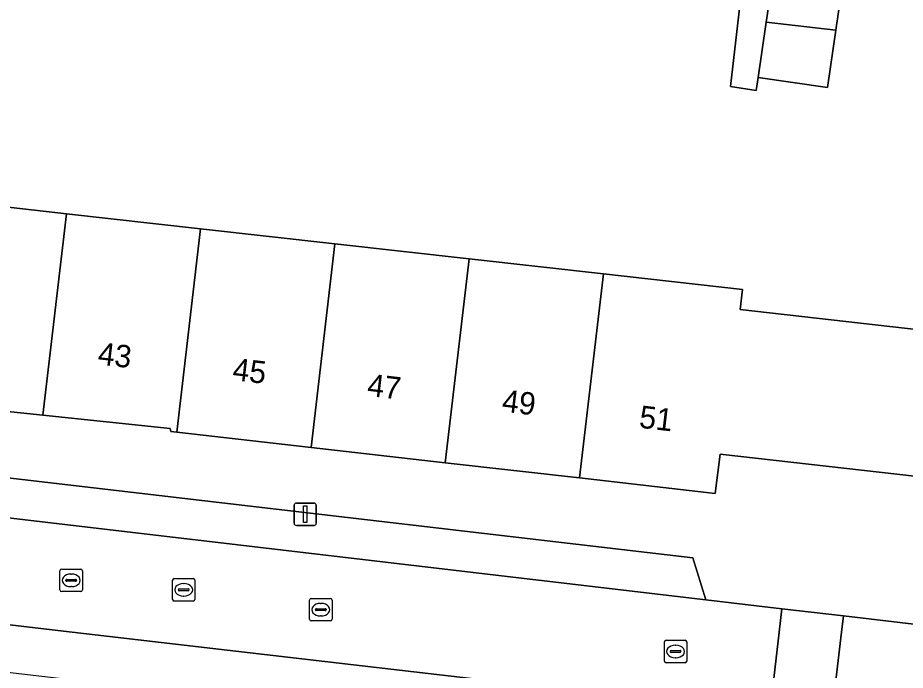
# Model space of a CAD drawing. Extents: x 161241 to 161758, y 384138 to 384885.
# Drawn here: x 161393.74 to 161433.37, y 384498.29 to 384527.43 of the extents above; entities that cross this region are included whole.
import ezdxf

# ---------------------------------------------------------------- set-up
doc = ezdxf.new("R2010")
doc.units = 0
for name, color, linetype in [('IMGEO_Erf', 7, 'Continuous'), ('IMGEO_Kolk', 7, 'Continuous'), ('IMGEO_Lichtmast', 7, 'Continuous'), ('IMGEO_Pand', 7, 'Continuous'), ('IMGEO_Pand_nummerreeks', 7, 'Continuous'), ('IMGEO_Parkeervlak_open', 7, 'Continuous'), ('IMGEO_Rijbaan_lokaal_open', 7, 'Continuous'), ('IMGEO_Rioolput', 7, 'Continuous'), ('IMGEO_Voetpad_open', 7, 'Continuous')]:
    doc.layers.add(name, color=color, linetype=linetype)

msp = doc.modelspace()

# ---------------------------------------------------------------- linework, layer by layer
at = {"layer": 'IMGEO_Erf'}
for points in [[(161353.642, 384542.948), (161349.844, 384510.209), (161354.929, 384509.609), (161357.65, 384509.288), (161370.122, 384507.816), (161371.245, 384509.461), (161423.885, 384503.32), (161424.463, 384501.437), (161427.862, 384501.04), (161430.603, 384500.72), (161436.769, 384500)], [(161363.697, 384528.581), (161363.009, 384522.448), (161362.9, 384521.481), (161371.708, 384520.492), (161371.808, 384521.386), (161377.931, 384520.699), (161383.926, 384520.026), (161389.92, 384519.353), (161395.914, 384518.68), (161401.908, 384518.007), (161407.903, 384517.334), (161413.897, 384516.661), (161419.892, 384515.989), (161426.097, 384515.292), (161425.996, 384514.397), (161434.78, 384513.411), (161434.849, 384514.022), (161435.538, 384520.166), (161436.213, 384526.177), (161436.887, 384532.189)], [(161430.611, 384529.244), (161430.266, 384526.874), (161429.893, 384524.318), (161426.804, 384524.768), (161426.712, 384524.187), (161425.565, 384524.36), (161426.026, 384528.384)], [(161433.916, 384506.947), (161425.107, 384507.945), (161424.878, 384506.193), (161418.823, 384506.88), (161412.83, 384507.56), (161406.836, 384508.241), (161400.842, 384508.921), (161400.579, 384508.951), (161400.554, 384509.091), (161394.858, 384509.685), (161388.859, 384510.31)]]:
    msp.add_lwpolyline(points, dxfattribs=at)
at = {"layer": 'IMGEO_Kolk'}
for p, q in [((161395.704, 384502.808), (161396.556, 384502.808)), ((161395.629, 384501.882), (161395.629, 384502.734)), ((161396.117, 384502.588), (161396.142, 384502.588)), ((161396.63, 384502.734), (161396.63, 384501.882)), ((161395.888, 384502.302), (161395.888, 384502.314)), ((161396.326, 384502.265), (161395.928, 384502.265)), ((161395.931, 384502.351), (161396.329, 384502.351)), ((161396.14, 384502.028), (161396.115, 384502.028)), ((161396.372, 384502.314), (161396.372, 384502.302)), ((161396.556, 384501.808), (161395.704, 384501.808)), ((161406.773, 384500.574), (161406.773, 384501.426)), ((161406.848, 384501.5), (161407.7, 384501.5)), ((161407.261, 384501.28), (161407.286, 384501.28)), ((161407.774, 384501.426), (161407.774, 384500.574)), ((161407.032, 384500.994), (161407.032, 384501.006)), ((161407.47, 384500.957), (161407.072, 384500.957)), ((161407.075, 384501.043), (161407.473, 384501.043)), ((161407.516, 384501.006), (161407.516, 384500.994)), ((161407.7, 384500.5), (161406.848, 384500.5)), ((161407.284, 384500.72), (161407.259, 384500.72)), ((161422.687, 384499.631), (161423.539, 384499.631)), ((161422.612, 384498.705), (161422.612, 384499.557)), ((161423.1, 384499.411), (161423.125, 384499.411)), ((161423.613, 384499.557), (161423.613, 384498.705)), ((161422.871, 384499.125), (161422.871, 384499.137)), ((161423.309, 384499.088), (161422.911, 384499.088)), ((161422.914, 384499.174), (161423.312, 384499.174)), ((161423.123, 384498.851), (161423.098, 384498.851)), ((161423.355, 384499.137), (161423.355, 384499.125)), ((161423.539, 384498.631), (161422.687, 384498.631))]:
    msp.add_line(p, q, dxfattribs=at)
for points in [[(161395.704, 384502.808), (161396.556, 384502.808)], [(161395.629, 384501.882), (161395.629, 384502.734)], [(161396.63, 384502.734), (161396.63, 384501.882)], [(161396.556, 384501.808), (161395.704, 384501.808)], [(161406.773, 384500.574), (161406.773, 384501.426)], [(161406.848, 384501.5), (161407.7, 384501.5)], [(161407.774, 384501.426), (161407.774, 384500.574)], [(161407.7, 384500.5), (161406.848, 384500.5)], [(161422.687, 384499.631), (161423.539, 384499.631)], [(161422.612, 384498.705), (161422.612, 384499.557)], [(161423.613, 384499.557), (161423.613, 384498.705)], [(161423.539, 384498.631), (161422.687, 384498.631)]]:
    msp.add_lwpolyline(points, dxfattribs=at)
for centre, radius, start, end in [((161395.706, 384502.732), 0.0765, 91.552, 178.448), ((161395.706, 384502.732), 0.0765, 91.552, 178.448), ((161396.554, 384502.732), 0.0765, 1.552, 88.448), ((161396.554, 384502.732), 0.0765, 1.552, 88.448), ((161395.928, 384502.311), 0.0403, 85.8775, 175.7526), ((161395.925, 384502.301), 0.0366, 178.938, 274.7102), ((161396.329, 384502.308), 0.043, 264.8664, 352.4533), ((161396.333, 384502.313), 0.0386, 1.7309, 96.639), ((161395.706, 384501.884), 0.0765, 181.552, 268.448), ((161395.706, 384501.884), 0.0765, 181.552, 268.448), ((161396.554, 384501.884), 0.0765, 271.552, 358.448), ((161396.554, 384501.884), 0.0765, 271.552, 358.448), ((161406.85, 384501.424), 0.0765, 91.552, 178.448), ((161406.85, 384501.424), 0.0765, 91.552, 178.448), ((161407.698, 384501.424), 0.0765, 1.552, 88.448), ((161407.698, 384501.424), 0.0765, 1.552, 88.448), ((161407.072, 384501.003), 0.0403, 85.8775, 175.7526), ((161407.069, 384500.993), 0.0366, 178.938, 274.7102), ((161407.473, 384501), 0.043, 264.8664, 352.4533), ((161407.477, 384501.005), 0.0386, 1.7309, 96.639), ((161406.85, 384500.576), 0.0765, 181.552, 268.448), ((161406.85, 384500.576), 0.0765, 181.552, 268.448), ((161407.698, 384500.576), 0.0765, 271.552, 358.448), ((161407.698, 384500.576), 0.0765, 271.552, 358.448), ((161422.689, 384499.555), 0.0765, 91.552, 178.448), ((161422.689, 384499.555), 0.0765, 91.552, 178.448), ((161423.537, 384499.555), 0.0765, 1.552, 88.448), ((161423.537, 384499.555), 0.0765, 1.552, 88.448), ((161422.911, 384499.134), 0.0403, 85.8775, 175.7526), ((161422.908, 384499.124), 0.0366, 178.938, 274.7102), ((161423.312, 384499.131), 0.043, 264.8664, 352.4533), ((161423.316, 384499.136), 0.0386, 1.7309, 96.639), ((161422.689, 384498.707), 0.0765, 181.552, 268.448), ((161422.689, 384498.707), 0.0765, 181.552, 268.448), ((161423.537, 384498.707), 0.0765, 271.552, 358.448), ((161423.537, 384498.707), 0.0765, 271.552, 358.448)]:
    msp.add_arc(centre, radius, start, end, dxfattribs=at)
for centre, major_axis, ratio, start_param, end_param in [((161396.116, 384502.308), (-0.387, 0.002), 0.722429, 4.712389, 7.853982), ((161396.141, 384502.308), (-0.39, 0.002), 0.717154, 1.570796, 4.712389), ((161407.26, 384501), (-0.387, 0.002), 0.722429, 4.712389, 7.853982), ((161407.285, 384501), (-0.39, 0.002), 0.717154, 1.570796, 4.712389), ((161423.099, 384499.131), (-0.387, 0.002), 0.722429, 4.712389, 7.853982), ((161423.124, 384499.131), (-0.39, 0.002), 0.717154, 1.570796, 4.712389)]:
    msp.add_ellipse(centre, major_axis=major_axis, ratio=ratio, start_param=start_param, end_param=end_param, dxfattribs=at)
at = {"layer": 'IMGEO_Lichtmast'}
for p, q in [((161406.081, 384504.86), (161406.081, 384505.66)), ((161406.081, 384505.66), (161406.081, 384504.86)), ((161406.181, 384505.76), (161406.971, 384505.76)), ((161406.971, 384505.76), (161406.181, 384505.76)), ((161407.071, 384505.66), (161407.071, 384504.86)), ((161407.071, 384504.86), (161407.071, 384505.66)), ((161406.971, 384504.76), (161406.181, 384504.76)), ((161406.181, 384504.76), (161406.971, 384504.76))]:
    msp.add_line(p, q, dxfattribs=at)
msp.add_lwpolyline([(161406.501, 384505.635), (161406.651, 384505.635), (161406.651, 384504.885), (161406.501, 384504.885), (161406.501, 384505.635)], dxfattribs=at)
for centre, start, end in [((161406.181, 384505.66), 90, 180), ((161406.181, 384505.66), 90, 180), ((161406.971, 384505.66), 0, 90), ((161406.971, 384505.66), 360, 90), ((161406.181, 384504.86), 180, 270), ((161406.181, 384504.86), 180, 270), ((161406.971, 384504.86), 270, 0), ((161406.971, 384504.86), 270, 0)]:
    msp.add_arc(centre, 0.1, start, end, dxfattribs=at)
at = {"layer": 'IMGEO_Pand'}
for points in [[(161427.522, 384529.694), (161427.164, 384527.238), (161430.266, 384526.874), (161430.611, 384529.244)], [(161430.266, 384526.874), (161427.164, 384527.238), (161426.804, 384524.768), (161429.893, 384524.318)], [(161388.859, 384510.31), (161394.858, 384509.685), (161395.914, 384518.68), (161389.92, 384519.353)], [(161394.858, 384509.685), (161400.554, 384509.091), (161400.579, 384508.951), (161400.842, 384508.921), (161401.908, 384518.007), (161395.914, 384518.68)], [(161407.903, 384517.334), (161401.908, 384518.007), (161400.842, 384508.921), (161406.836, 384508.241)], [(161406.836, 384508.241), (161412.83, 384507.56), (161413.897, 384516.661), (161407.903, 384517.334)], [(161412.83, 384507.56), (161418.823, 384506.88), (161419.892, 384515.989), (161413.897, 384516.661)], [(161418.823, 384506.88), (161424.878, 384506.193), (161425.107, 384507.945), (161433.916, 384506.947), (161434.78, 384513.411), (161425.996, 384514.397), (161426.097, 384515.292), (161419.892, 384515.989)]]:
    msp.add_lwpolyline(points, close=True, dxfattribs=at)
at = {"layer": 'IMGEO_Parkeervlak_open'}
msp.add_lwpolyline([(161370.122, 384507.816), (161424.463, 384501.437), (161423.885, 384503.32), (161371.245, 384509.461)], close=True, dxfattribs=at)
at = {"layer": 'IMGEO_Rijbaan_lokaal_open'}
msp.add_lwpolyline([(161513.174, 384491.028), (161506.677, 384491.817), (161500, 384492.603), (161498.849, 384492.738), (161473.721, 384495.685), (161456.261, 384497.821), (161442.259, 384499.359), (161436.769, 384500), (161430.603, 384500.72), (161430.519, 384500), (161430.062, 384496.065), (161448.776, 384493.891), (161500, 384487.889), (161510.654, 384486.641), (161513.81, 384486.25), (161514.621, 384486.15), (161520.975, 384485.363), (161528.385, 384500), (161539.084, 384521.135)], dxfattribs=at)
for points in [[(161357.65, 384509.288), (161357.097, 384504.581), (161396.178, 384500), (161427.321, 384496.383), (161427.741, 384500), (161427.862, 384501.04), (161424.463, 384501.437), (161370.122, 384507.816)], [(161427.321, 384496.383), (161430.062, 384496.065), (161430.519, 384500), (161430.603, 384500.72), (161427.862, 384501.04), (161427.741, 384500)]]:
    msp.add_lwpolyline(points, close=True, dxfattribs=at)
at = {"layer": 'IMGEO_Rioolput'}
for p, q in [((161400.728, 384502.386), (161401.58, 384502.386)), ((161400.653, 384501.46), (161400.653, 384502.312)), ((161401.141, 384502.166), (161401.166, 384502.166)), ((161401.654, 384502.312), (161401.654, 384501.46)), ((161400.912, 384501.88), (161400.912, 384501.892)), ((161401.35, 384501.843), (161400.952, 384501.843)), ((161400.955, 384501.929), (161401.353, 384501.929)), ((161401.164, 384501.606), (161401.139, 384501.606)), ((161401.396, 384501.892), (161401.396, 384501.88)), ((161401.58, 384501.386), (161400.728, 384501.386))]:
    msp.add_line(p, q, dxfattribs=at)
for points in [[(161400.728, 384502.386), (161401.58, 384502.386)], [(161400.653, 384501.46), (161400.653, 384502.312)], [(161401.654, 384502.312), (161401.654, 384501.46)], [(161401.58, 384501.386), (161400.728, 384501.386)]]:
    msp.add_lwpolyline(points, dxfattribs=at)
for centre, radius, start, end in [((161400.73, 384502.31), 0.0765, 91.552, 178.448), ((161400.73, 384502.31), 0.0765, 91.552, 178.448), ((161401.578, 384502.31), 0.0765, 1.552, 88.448), ((161401.578, 384502.31), 0.0765, 1.552, 88.448), ((161400.952, 384501.889), 0.0403, 85.8775, 175.7526), ((161400.949, 384501.879), 0.0366, 178.938, 274.7102), ((161401.353, 384501.886), 0.043, 264.8664, 352.4533), ((161401.357, 384501.891), 0.0386, 1.7309, 96.639), ((161400.73, 384501.462), 0.0765, 181.552, 268.448), ((161400.73, 384501.462), 0.0765, 181.552, 268.448), ((161401.578, 384501.462), 0.0765, 271.552, 358.448), ((161401.578, 384501.462), 0.0765, 271.552, 358.448)]:
    msp.add_arc(centre, radius, start, end, dxfattribs=at)
for centre, major_axis, ratio, start_param, end_param in [((161401.14, 384501.886), (-0.387, 0.002), 0.722429, 4.712389, 7.853982), ((161401.165, 384501.886), (-0.39, 0.002), 0.717154, 1.570796, 4.712389)]:
    msp.add_ellipse(centre, major_axis=major_axis, ratio=ratio, start_param=start_param, end_param=end_param, dxfattribs=at)
at = {"layer": 'IMGEO_Voetpad_open'}
for points in [[(161428.258, 384536.808), (161428.505, 384539.351), (161428.822, 384542.81), (161429.18, 384545.273), (161429.525, 384547.641), (161429.638, 384548.415), (161429.717, 384548.959), (161428.401, 384549.094), (161427.873, 384544.493), (161426.026, 384528.384), (161425.565, 384524.36), (161426.712, 384524.187), (161426.804, 384524.768), (161427.164, 384527.238), (161427.522, 384529.694), (161427.632, 384530.446)], [(161430.062, 384496.065), (161427.321, 384496.383), (161396.178, 384500), (161357.097, 384504.581), (161354.376, 384504.9), (161340.82, 384506.489), (161340.647, 384506.515), (161340.403, 384504.377), (161341.704, 384504.225), (161377.935, 384500), (161395.453, 384497.957), (161401.111, 384497.3), (161421.466, 384494.929), (161433, 384493.585), (161437.975, 384493.006), (161442.515, 384492.47), (161448.511, 384491.779), (161454.323, 384491.094), (161500, 384485.79), (161510.344, 384484.589), (161510.654, 384486.641), (161500, 384487.889), (161448.776, 384493.891)]]:
    msp.add_lwpolyline(points, close=True, dxfattribs=at)

# ---------------------------------------------------------------- texts
at = {"layer": 'IMGEO_Pand_nummerreeks'}
for s, p in [('43', (161397.284, 384511.956)), ('45', (161403.298, 384511.253)), ('47', (161409.313, 384510.549)), ('49', (161415.328, 384509.846)), ('51', (161421.454, 384509.13))]:
    msp.add_text(s, height=1, rotation=353.3314, dxfattribs=at).set_placement(p)

doc.saveas('drawing.dxf')
